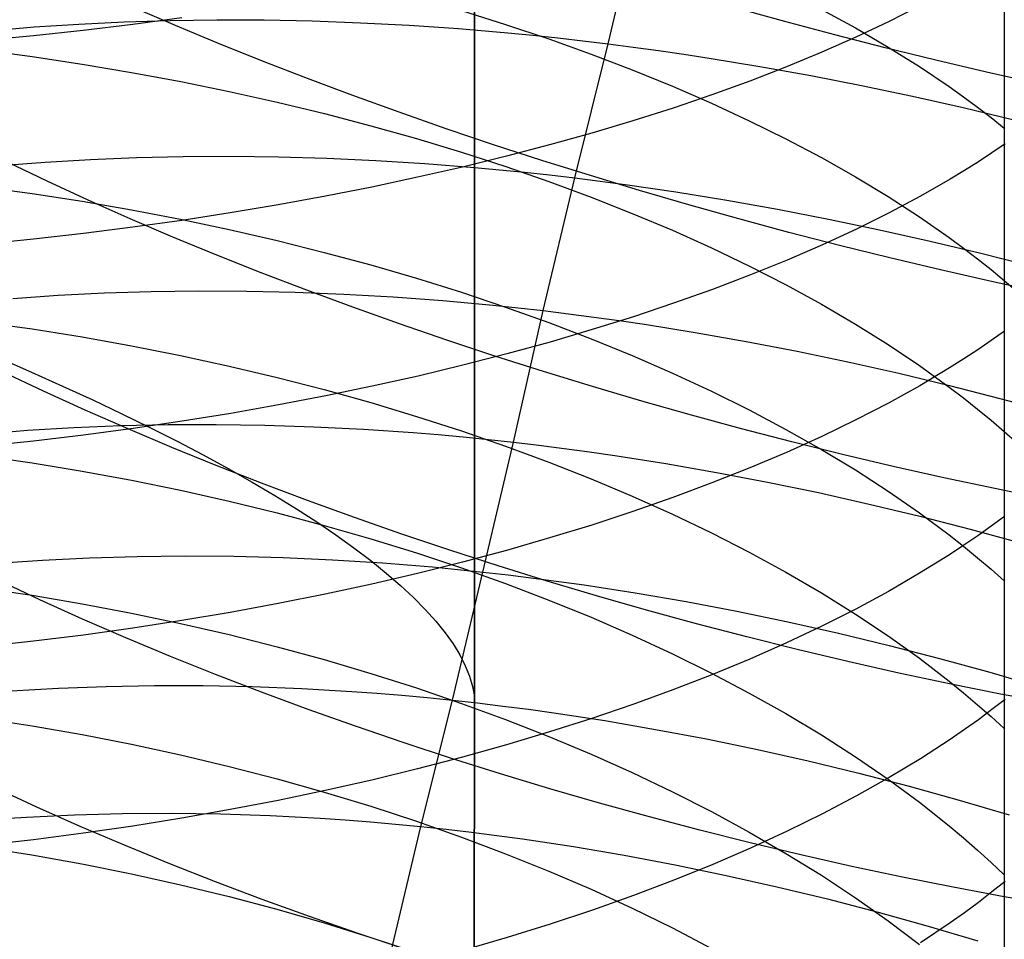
# Model space of a CAD drawing. Extents: x -383 to 1849, y -1185 to -529.
# Tile 282 of 656: x 212 to 221, y -1059 to -1050. Entities that reach past the tile are written whole.
import ezdxf

# ---------------------------------------------------------------- set-up
doc = ezdxf.new("R2010")
doc.units = 0
doc.layers.add('PREDEFINITO', color=7, linetype='CONTINUOUS')

msp = doc.modelspace()

# ---------------------------------------------------------------- linework, layer by layer
at = {"layer": 'PREDEFINITO'}
for p, q in [((216.3196, -1056.3057, 420), (216.333, -1000.1144, 420)), ((216.3196, -1056.3057, 370), (216.333, -1000.1144, 370)), ((216.333, -1000.1144, 395), (216.3196, -1056.3057, 395)), ((216.3196, -1056.3057, 420), (216.333, -1000.1144, 420)), ((217.5763, -1050.1726, 510.4585), (217.8781, -1048.8985, 509.7896)), ((221.2994, -1049.5177, 649.1431), (221.2995, -1050.9642, 648.4607)), ((213.5122, -1050.0009, 480.7036), (213.1166, -1049.8301, 480.9379)), ((219.2375, -1049.9638, 478.2317), (218.7694, -1049.8341, 478.3032)), ((220.5044, -1049.8162, 666.5834), (220.2108, -1049.9652, 666.9431)), ((213.5704, -1049.9294, 672.1478), (213.1099, -1049.991, 672.3054)), ((216.1988, -1049.8611, 643.2303), (216.6133, -1049.9909, 643.4617)), ((219.5802, -1049.8494, 646.3778), (219.9004, -1050.0236, 646.7033)), ((211.7726, -1050.0494, 507.968), (212.1842, -1050.0145, 508.2356)), ((212.1842, -1050.0145, 508.2356), (212.6032, -1049.9867, 508.4918)), ((212.6032, -1049.9867, 508.4918), (213.0291, -1049.9662, 508.7362)), ((213.1099, -1049.991, 672.3054), (212.6446, -1050.0472, 672.4491)), ((213.0291, -1049.9662, 508.7362), (213.4616, -1049.9529, 508.9685)), ((213.4616, -1049.9529, 508.9685), (213.9001, -1049.947, 509.1884)), ((213.9165, -1050.1694, 480.4819), (213.5122, -1050.0009, 480.7036)), ((213.9001, -1049.947, 509.1884), (214.3443, -1049.9485, 509.3955)), ((214.3443, -1049.9485, 509.3955), (214.7938, -1049.9575, 509.5895)), ((214.7938, -1049.9575, 509.5895), (215.248, -1049.9741, 509.77)), ((215.248, -1049.9741, 509.77), (215.7066, -1049.9983, 509.9367)), ((215.7066, -1049.9983, 509.9367), (216.1692, -1050.0301, 510.0892)), ((216.6133, -1049.9909, 643.4617), (217.0191, -1050.1269, 643.7041)), ((219.7084, -1050.0894, 478.1748), (219.2375, -1049.9638, 478.2317)), ((220.2108, -1049.9652, 666.9431), (219.9039, -1050.1104, 667.2937)), ((212.175, -1050.0979, 672.5787), (211.7016, -1050.1431, 672.6941)), ((212.6446, -1050.0472, 672.4491), (212.175, -1050.0979, 672.5787)), ((216.1692, -1050.0301, 510.0892), (216.6353, -1050.0698, 510.2273)), ((216.6353, -1050.0698, 510.2273), (216.8695, -1050.0925, 510.2907)), ((216.8695, -1050.0925, 510.2907), (217.1045, -1050.1172, 510.3505)), ((219.9039, -1050.1104, 667.2937), (219.5841, -1050.2517, 667.6349)), ((220.1815, -1050.2107, 478.1328), (219.7084, -1050.0894, 478.1748)), ((219.9004, -1050.0236, 646.7033), (220.2079, -1050.2027, 647.0378)), ((214.3293, -1050.3353, 480.2731), (213.9165, -1050.1694, 480.4819)), ((217.0191, -1050.1269, 643.7041), (217.416, -1050.2689, 643.9572)), ((217.1045, -1050.1172, 510.3505), (217.3401, -1050.1439, 510.4064)), ((217.2634, -1051.4326, 511.1487), (217.5763, -1050.1726, 510.4585)), ((217.3401, -1050.1439, 510.4064), (217.5763, -1050.1726, 510.4585)), ((217.5763, -1050.1726, 510.4585), (217.8131, -1050.2032, 510.5068)), ((217.8131, -1050.2032, 510.5068), (218.0503, -1050.2358, 510.5512)), ((220.2079, -1050.2027, 647.0378), (220.502, -1050.3864, 647.381)), ((211.6892, -1050.23, 640.9051), (212.1631, -1050.2927, 641.0118)), ((212.1631, -1050.2927, 641.0118), (212.6331, -1050.3631, 641.1318)), ((217.416, -1050.2689, 643.9572), (217.8033, -1050.4169, 644.221)), ((218.0503, -1050.2358, 510.5512), (218.2881, -1050.2704, 510.5917)), ((218.2881, -1050.2704, 510.5917), (218.5261, -1050.3069, 510.6284)), ((219.5841, -1050.2517, 667.6349), (219.252, -1050.389, 667.9665)), ((220.6565, -1050.3276, 478.1057), (220.1815, -1050.2107, 478.1328)), ((212.6331, -1050.3631, 641.1318), (213.0989, -1050.4413, 641.2648)), ((214.7498, -1050.4985, 480.0774), (214.3293, -1050.3353, 480.2731)), ((218.5261, -1050.3069, 510.6284), (219.0032, -1050.3855, 510.6905)), ((219.252, -1050.389, 667.9665), (218.908, -1050.5222, 668.2881)), ((219.0032, -1050.3855, 510.6905), (219.4809, -1050.4715, 510.7374)), ((220.502, -1050.3864, 647.381), (220.7823, -1050.5746, 647.7327)), ((221.1327, -1050.44, 478.0937), (220.6565, -1050.3276, 478.1057)), ((213.0989, -1050.4413, 641.2648), (213.5599, -1050.5269, 641.4107)), ((217.8033, -1050.4169, 644.221), (218.1806, -1050.5706, 644.495)), ((219.4809, -1050.4715, 510.7374), (219.959, -1050.5648, 510.7694)), ((221.6097, -1050.5475, 478.097), (221.1327, -1050.44, 478.0937)), ((213.5599, -1050.5269, 641.4107), (214.0157, -1050.6199, 641.569)), ((215.1777, -1050.6589, 479.8949), (214.7498, -1050.4985, 480.0774)), ((218.1806, -1050.5706, 644.495), (218.5475, -1050.73, 644.7791)), ((218.908, -1050.5222, 668.2881), (218.5526, -1050.6512, 668.5995)), ((219.959, -1050.5648, 510.7694), (220.4367, -1050.6651, 510.7867)), ((220.7823, -1050.5746, 647.7327), (220.9171, -1050.6704, 647.9116)), ((214.0157, -1050.6199, 641.569), (214.4658, -1050.7202, 641.7397)), ((215.6125, -1050.8162, 479.7257), (215.1777, -1050.6589, 479.8949)), ((218.5526, -1050.6512, 668.5995), (218.1863, -1050.7758, 668.9005)), ((220.4367, -1050.6651, 510.7867), (220.9138, -1050.7722, 510.7892)), ((214.4658, -1050.7202, 641.7397), (214.9097, -1050.8275, 641.9225)), ((218.5475, -1050.73, 644.7791), (218.9034, -1050.895, 645.0731)), ((220.9171, -1050.6704, 647.9116), (221.0484, -1050.7673, 648.0926)), ((214.9097, -1050.8275, 641.9225), (215.3469, -1050.9419, 642.1171)), ((216.0535, -1050.9702, 479.57), (215.6125, -1050.8162, 479.7257)), ((218.1863, -1050.7758, 668.9005), (217.8095, -1050.896, 669.1908)), ((220.9138, -1050.7722, 510.7892), (221.3896, -1050.8861, 510.7773)), ((221.0484, -1050.7673, 648.0926), (221.1759, -1050.8652, 648.2755)), ((215.3469, -1050.9419, 642.1171), (215.777, -1051.063, 642.3234)), ((217.8095, -1050.896, 669.1908), (217.4228, -1051.0118, 669.4703)), ((218.9034, -1050.895, 645.0731), (219.2479, -1051.0653, 645.3766)), ((221.1759, -1050.8652, 648.2755), (221.2997, -1050.9642, 648.4605)), ((216.5004, -1051.121, 479.428), (216.0535, -1050.9702, 479.57)), ((217.4228, -1051.0118, 669.4703), (217.0265, -1051.1228, 669.7385)), ((221.2995, -1050.9642, 648.4607), (221.2993, -1052.3971, 647.7508)), ((215.777, -1051.063, 642.3234), (216.1995, -1051.1908, 642.541)), ((216.9526, -1051.2681, 479.2997), (216.5004, -1051.121, 479.428)), ((217.0265, -1051.1228, 669.7385), (216.6212, -1051.2292, 669.9953)), ((219.2479, -1051.0653, 645.3766), (219.5805, -1051.2408, 645.6896)), ((221.3069, -1051.1136, 664.7594), (221.1833, -1051.1977, 664.9518)), ((216.1995, -1051.1908, 642.541), (216.6139, -1051.3252, 642.7698)), ((221.1833, -1051.1977, 664.9518), (221.056, -1051.281, 665.142)), ((211.8659, -1051.316, 508.9482), (212.2854, -1051.2834, 509.2018)), ((212.3061, -1051.4637, 481.8855), (211.9315, -1051.284, 482.1434)), ((212.2854, -1051.2834, 509.2018), (212.7119, -1051.2583, 509.4438)), ((212.7119, -1051.2583, 509.4438), (213.1449, -1051.2407, 509.6738)), ((213.1449, -1051.2407, 509.6738), (213.5839, -1051.2306, 509.8915)), ((213.5839, -1051.2306, 509.8915), (214.0286, -1051.2283, 510.0965)), ((214.0286, -1051.2283, 510.0965), (214.4785, -1051.2337, 510.2886)), ((214.4785, -1051.2337, 510.2886), (214.9332, -1051.2469, 510.4672)), ((214.9332, -1051.2469, 510.4672), (215.3922, -1051.2679, 510.6322)), ((215.3922, -1051.2679, 510.6322), (215.8552, -1051.297, 510.7832)), ((215.8552, -1051.297, 510.7832), (216.3216, -1051.3341, 510.9199)), ((216.6212, -1051.2292, 669.9953), (216.2073, -1051.3307, 670.2404)), ((217.4096, -1051.4116, 479.1854), (216.9526, -1051.2681, 479.2997)), ((219.5805, -1051.2408, 645.6896), (219.9007, -1051.4215, 646.0116)), ((221.056, -1051.281, 665.142), (220.925, -1051.3633, 665.3303)), ((216.2073, -1051.3307, 670.2404), (215.7854, -1051.4273, 670.4736)), ((216.3216, -1051.3341, 510.9199), (216.556, -1051.3556, 510.9827)), ((216.556, -1051.3556, 510.9827), (216.7912, -1051.3792, 511.0418)), ((216.6139, -1051.3252, 642.7698), (217.0198, -1051.466, 643.0095)), ((216.7912, -1051.3792, 511.0418), (217.027, -1051.4049, 511.0972)), ((217.027, -1051.4049, 511.0972), (217.2634, -1051.4326, 511.1487)), ((220.925, -1051.3633, 665.3303), (220.7904, -1051.4447, 665.5164)), ((212.6906, -1051.6411, 481.64), (212.3061, -1051.4637, 481.8855)), ((215.7854, -1051.4273, 670.4736), (215.3558, -1051.5188, 670.6946)), ((216.9672, -1052.6803, 511.8668), (217.2634, -1051.4326, 511.1487)), ((217.0198, -1051.466, 643.0095), (217.4166, -1051.613, 643.2598)), ((217.2634, -1051.4326, 511.1487), (217.5003, -1051.4624, 511.1965)), ((217.871, -1051.5512, 479.0852), (217.4096, -1051.4116, 479.1854)), ((217.5003, -1051.4624, 511.1965), (217.7378, -1051.4942, 511.2404)), ((217.7378, -1051.4942, 511.2404), (217.9756, -1051.528, 511.2805)), ((219.9007, -1051.4215, 646.0116), (220.2081, -1051.6072, 646.3426)), ((220.7904, -1051.4447, 665.5164), (220.5106, -1051.6048, 665.8821)), ((211.6888, -1051.5144, 640.2105), (212.1625, -1051.5792, 640.316)), ((212.1625, -1051.5792, 640.316), (212.6325, -1051.6521, 640.4346)), ((215.3558, -1051.5188, 670.6946), (214.9191, -1051.6052, 670.9032)), ((218.3361, -1051.6867, 478.9993), (217.871, -1051.5512, 479.0852)), ((217.9756, -1051.528, 511.2805), (218.2139, -1051.5638, 511.3168)), ((218.2139, -1051.5638, 511.3168), (218.6913, -1051.6413, 511.3781)), ((212.6325, -1051.6521, 640.4346), (213.0982, -1051.7329, 640.5661)), ((213.0844, -1051.816, 481.407), (212.6906, -1051.6411, 481.64)), ((214.4757, -1051.6863, 671.0991), (214.0261, -1051.7621, 671.282)), ((214.9191, -1051.6052, 670.9032), (214.4757, -1051.6863, 671.0991)), ((217.4166, -1051.613, 643.2598), (217.8038, -1051.7662, 643.5206)), ((218.8046, -1051.8181, 478.9277), (218.3361, -1051.6867, 478.9993)), ((218.6913, -1051.6413, 511.3781), (219.1693, -1051.7265, 511.4245)), ((220.2081, -1051.6072, 646.3426), (220.5021, -1051.7977, 646.6822)), ((220.5106, -1051.6048, 665.8821), (220.2169, -1051.7609, 666.2391)), ((213.0982, -1051.7329, 640.5661), (213.5592, -1051.8214, 640.7102)), ((214.0261, -1051.7621, 671.282), (213.5708, -1051.8324, 671.4518)), ((217.8038, -1051.7662, 643.5206), (218.1811, -1051.9254, 643.7916)), ((219.1693, -1051.7265, 511.4245), (219.6477, -1051.8192, 511.4561)), ((220.2169, -1051.7609, 666.2391), (219.9099, -1051.9132, 666.587)), ((213.4871, -1051.9883, 481.1867), (213.0844, -1051.816, 481.407)), ((213.5708, -1051.8324, 671.4518), (213.1103, -1051.8971, 671.6081)), ((213.5592, -1051.8214, 640.7102), (214.0149, -1051.9175, 640.8668)), ((219.2758, -1051.945, 478.8707), (218.8046, -1051.8181, 478.9277)), ((219.6477, -1051.8192, 511.4561), (220.1257, -1051.9193, 511.4731)), ((220.5021, -1051.7977, 646.6822), (220.7823, -1051.993, 647.0302)), ((212.645, -1051.9562, 671.7507), (212.1754, -1052.0095, 671.8794)), ((213.1103, -1051.8971, 671.6081), (212.645, -1051.9562, 671.7507)), ((214.0149, -1051.9175, 640.8668), (214.465, -1052.0212, 641.0355)), ((218.1811, -1051.9254, 643.7916), (218.548, -1052.0904, 644.0726)), ((219.7494, -1052.0674, 478.8285), (219.2758, -1051.945, 478.8707)), ((219.9099, -1051.9132, 666.587), (219.5901, -1052.0613, 666.9256)), ((220.1257, -1051.9193, 511.4731), (220.603, -1052.0265, 511.4756)), ((212.1754, -1052.0095, 671.8794), (211.7019, -1052.0569, 671.9938)), ((213.8982, -1052.1579, 480.9793), (213.4871, -1051.9883, 481.1867)), ((214.465, -1052.0212, 641.0355), (214.9088, -1052.1322, 641.2162)), ((220.603, -1052.0265, 511.4756), (221.0791, -1052.1406, 511.4637)), ((220.7823, -1051.993, 647.0302), (220.9171, -1052.0923, 647.2073)), ((214.9088, -1052.1322, 641.2162), (215.3461, -1052.2503, 641.4086)), ((218.548, -1052.0904, 644.0726), (218.9038, -1052.2611, 644.3633)), ((219.5901, -1052.0613, 666.9256), (219.2579, -1052.2052, 667.2546)), ((220.2248, -1052.1852, 478.801), (219.7494, -1052.0674, 478.8285)), ((220.9171, -1052.0923, 647.2073), (221.0483, -1052.1928, 647.3864)), ((221.0791, -1052.1406, 511.4637), (221.5534, -1052.2615, 511.4375)), ((214.3172, -1052.3244, 480.7849), (213.8982, -1052.1579, 480.9793)), ((219.2579, -1052.2052, 667.2546), (218.9138, -1052.3449, 667.5738)), ((220.7014, -1052.298, 478.7886), (220.2248, -1052.1852, 478.801)), ((221.0483, -1052.1928, 647.3864), (221.1757, -1052.2944, 647.5675)), ((214.7436, -1052.4878, 480.6036), (214.3172, -1052.3244, 480.7849)), ((215.3461, -1052.2503, 641.4086), (215.7761, -1052.3755, 641.6124)), ((218.9038, -1052.2611, 644.3633), (219.2483, -1052.4374, 644.6635)), ((221.1789, -1052.4058, 478.7913), (220.7014, -1052.298, 478.7886)), ((221.1757, -1052.2944, 647.5675), (221.2994, -1052.3971, 647.7505)), ((215.7761, -1052.3755, 641.6124), (216.1986, -1052.5076, 641.8275)), ((218.9138, -1052.3449, 667.5738), (218.5583, -1052.4802, 667.883)), ((221.6566, -1052.5084, 478.8094), (221.1789, -1052.4058, 478.7913)), ((221.2993, -1052.3971, 647.7508), (221.2994, -1053.8161, 647.0113)), ((221.2994, -1052.3971, 647.7505), (221.4193, -1052.5009, 647.9355)), ((212.4094, -1052.5355, 510.1831), (212.8432, -1052.5138, 510.4103)), ((212.8432, -1052.5138, 510.4103), (213.2831, -1052.5, 510.6254)), ((213.2831, -1052.5, 510.6254), (213.7285, -1052.4941, 510.828)), ((213.7285, -1052.4941, 510.828), (214.1792, -1052.4962, 511.0176)), ((214.1792, -1052.4962, 511.0176), (214.6345, -1052.5063, 511.1941)), ((214.6345, -1052.5063, 511.1941), (215.0941, -1052.5245, 511.357)), ((215.1769, -1052.648, 480.4355), (214.7436, -1052.4878, 480.6036)), ((216.1986, -1052.5076, 641.8275), (216.613, -1052.6465, 642.0536)), ((218.5583, -1052.4802, 667.883), (218.1919, -1052.6109, 668.1819)), ((219.2483, -1052.4374, 644.6635), (219.5808, -1052.6192, 644.973)), ((211.982, -1052.5648, 509.9439), (212.4094, -1052.5355, 510.1831)), ((215.0941, -1052.5245, 511.357), (215.5577, -1052.5509, 511.5061)), ((215.5577, -1052.5509, 511.5061), (216.0246, -1052.5857, 511.641)), ((216.0246, -1052.5857, 511.641), (216.2593, -1052.6062, 511.703)), ((216.2593, -1052.6062, 511.703), (216.4946, -1052.6288, 511.7613)), ((218.1919, -1052.6109, 668.1819), (217.8149, -1052.737, 668.4701)), ((215.6165, -1052.8046, 480.281), (215.1769, -1052.648, 480.4355)), ((216.4946, -1052.6288, 511.7613), (216.7306, -1052.6535, 511.8159)), ((216.613, -1052.6465, 642.0536), (217.0189, -1052.792, 642.2905)), ((216.6878, -1053.9163, 512.6112), (216.9672, -1052.6803, 511.8668)), ((216.7306, -1052.6535, 511.8159), (216.9672, -1052.6803, 511.8668)), ((216.9672, -1052.6803, 511.8668), (217.2043, -1052.7093, 511.9139)), ((219.5808, -1052.6192, 644.973), (219.901, -1052.8062, 645.2915)), ((211.6887, -1052.7852, 639.4899), (212.1625, -1052.852, 639.5941)), ((217.0189, -1052.792, 642.2905), (217.4157, -1052.944, 642.5379)), ((217.2043, -1052.7093, 511.9139), (217.4419, -1052.7403, 511.9572)), ((217.8149, -1052.737, 668.4701), (217.428, -1052.8584, 668.7476)), ((217.4419, -1052.7403, 511.9572), (217.6799, -1052.7735, 511.9967)), ((217.6799, -1052.7735, 511.9967), (217.9183, -1052.8087, 512.0325)), ((212.1625, -1052.852, 639.5941), (212.6324, -1052.9272, 639.7113)), ((216.0621, -1052.9577, 480.14), (215.6165, -1052.8046, 480.281)), ((217.428, -1052.8584, 668.7476), (217.0315, -1052.9749, 669.014)), ((217.9183, -1052.8087, 512.0325), (218.3959, -1052.8851, 512.0929)), ((218.3959, -1052.8851, 512.0929), (218.8741, -1052.9696, 512.1386)), ((219.901, -1052.8062, 645.2915), (220.2083, -1052.9984, 645.6187)), ((221.3005, -1052.8726, 664.0524), (221.1769, -1052.9605, 664.243)), ((212.6324, -1052.9272, 639.7113), (213.0982, -1053.0105, 639.8412)), ((216.5131, -1053.1069, 480.0127), (216.0621, -1052.9577, 480.14)), ((217.0315, -1052.9749, 669.014), (216.626, -1053.0865, 669.269)), ((217.4157, -1052.944, 642.5379), (217.803, -1053.1023, 642.7956)), ((218.8741, -1052.9696, 512.1386), (219.3525, -1053.0618, 512.1696)), ((221.1769, -1052.9605, 664.243), (221.0496, -1053.0475, 664.4315)), ((213.0982, -1053.0105, 639.8412), (213.5591, -1053.1019, 639.9836)), ((219.3525, -1053.0618, 512.1696), (219.8306, -1053.1616, 512.1862)), ((220.2083, -1052.9984, 645.6187), (220.5023, -1053.1957, 645.9546)), ((221.0496, -1053.0475, 664.4315), (220.9186, -1053.1335, 664.618)), ((211.8581, -1053.1273, 431.8578), (212.1581, -1053.2578, 431.4938)), ((213.5591, -1053.1019, 639.9836), (214.0149, -1053.2011, 640.1382)), ((216.626, -1053.0865, 669.269), (216.2119, -1053.193, 669.5125)), ((216.9689, -1053.2521, 479.8994), (216.5131, -1053.1069, 480.0127)), ((217.803, -1053.1023, 642.7956), (218.1803, -1053.2667, 643.0633)), ((219.8306, -1053.1616, 512.1862), (220.3079, -1053.2688, 512.1884)), ((220.9186, -1053.1335, 664.618), (220.784, -1053.2186, 664.8024)), ((212.2693, -1053.4357, 482.3876), (211.8855, -1053.2538, 482.6313)), ((212.1581, -1053.2578, 431.4938), (212.4497, -1053.3883, 431.121)), ((214.0149, -1053.2011, 640.1382), (214.4649, -1053.308, 640.3049)), ((216.2119, -1053.193, 669.5125), (215.7898, -1053.2944, 669.7442)), ((217.4292, -1053.3932, 479.8), (216.9689, -1053.2521, 479.8994)), ((220.5023, -1053.1957, 645.9546), (220.7825, -1053.3978, 646.2987)), ((220.784, -1053.2186, 664.8024), (220.5042, -1053.3857, 665.1647)), ((214.4649, -1053.308, 640.3049), (214.9088, -1053.4225, 640.4834)), ((215.7898, -1053.2944, 669.7442), (215.3599, -1053.3904, 669.9637)), ((218.1803, -1053.2667, 643.0633), (218.5472, -1053.4372, 643.3409)), ((220.3079, -1053.2688, 512.1884), (220.7838, -1053.3832, 512.1764)), ((212.6625, -1053.615, 482.1564), (212.2693, -1053.4357, 482.3876)), ((212.4497, -1053.3883, 431.121), (212.7326, -1053.5187, 430.7398)), ((214.9088, -1053.4225, 640.4834), (215.346, -1053.5444, 640.6734)), ((215.3599, -1053.3904, 669.9637), (214.923, -1053.4811, 670.1709)), ((217.8933, -1053.53, 479.7149), (217.4292, -1053.3932, 479.8)), ((218.5472, -1053.4372, 643.3409), (218.9031, -1053.6137, 643.6281)), ((220.5042, -1053.3857, 665.1647), (220.2106, -1053.5488, 665.5183)), ((220.7825, -1053.3978, 646.2987), (220.9173, -1053.5007, 646.4738)), ((220.7838, -1053.3832, 512.1764), (221.258, -1053.5047, 512.1503)), ((212.7326, -1053.5187, 430.7398), (213.0065, -1053.6488, 430.3504)), ((214.923, -1053.4811, 670.1709), (214.4794, -1053.5662, 670.3656)), ((218.3609, -1053.6624, 479.644), (217.8933, -1053.53, 479.7149)), ((220.9173, -1053.5007, 646.4738), (221.0484, -1053.6047, 646.6509)), ((221.258, -1053.5047, 512.1503), (221.7298, -1053.6329, 512.1103)), ((213.0647, -1053.7914, 481.9378), (212.6625, -1053.615, 482.1564)), ((214.4794, -1053.5662, 670.3656), (214.0295, -1053.6457, 670.5474)), ((215.346, -1053.5444, 640.6734), (215.776, -1053.6736, 640.8747)), ((218.9031, -1053.6137, 643.6281), (219.2476, -1053.7958, 643.9247)), ((220.2106, -1053.5488, 665.5183), (219.9037, -1053.7078, 665.8629)), ((221.0484, -1053.6047, 646.6509), (221.1758, -1053.7098, 646.83)), ((213.0065, -1053.6488, 430.3504), (213.271, -1053.7785, 429.9532)), ((213.574, -1053.7195, 670.7161), (213.1132, -1053.7874, 670.8714)), ((214.0295, -1053.6457, 670.5474), (213.574, -1053.7195, 670.7161)), ((215.776, -1053.6736, 640.8747), (216.1985, -1053.8099, 641.0872)), ((218.8313, -1053.79, 479.5877), (218.3609, -1053.6624, 479.644)), ((219.9037, -1053.7078, 665.8629), (219.5839, -1053.8625, 666.1982)), ((221.1758, -1053.7098, 646.83), (221.2995, -1053.8161, 647.011)), ((211.69, -1053.8388, 510.703), (212.119, -1053.8048, 510.9402)), ((212.119, -1053.8048, 510.9402), (212.5544, -1053.7788, 511.1657)), ((212.5544, -1053.7788, 511.1657), (212.9957, -1053.7607, 511.3791)), ((213.1132, -1053.7874, 670.8714), (212.6476, -1053.8494, 671.0131)), ((212.9957, -1053.7607, 511.3791), (213.4425, -1053.7509, 511.5801)), ((213.4753, -1053.9648, 481.7319), (213.0647, -1053.7914, 481.9378)), ((213.271, -1053.7785, 429.9532), (213.5259, -1053.9077, 429.5485)), ((213.4425, -1053.7509, 511.5801), (213.8944, -1053.7492, 511.7683)), ((213.8944, -1053.7492, 511.7683), (214.3509, -1053.7558, 511.9434)), ((214.3509, -1053.7558, 511.9434), (214.8116, -1053.7708, 512.1051)), ((214.8116, -1053.7708, 512.1051), (215.2761, -1053.7943, 512.2531)), ((215.2761, -1053.7943, 512.2531), (215.7439, -1053.8263, 512.387)), ((216.1985, -1053.8099, 641.0872), (216.6129, -1053.9532, 641.3105)), ((219.3042, -1053.9129, 479.546), (218.8313, -1053.79, 479.5877)), ((219.2476, -1053.7958, 643.9247), (219.5802, -1053.9836, 644.2304)), ((212.1777, -1053.9054, 671.141), (211.704, -1053.9552, 671.2548)), ((212.6476, -1053.8494, 671.0131), (212.1777, -1053.9054, 671.141)), ((213.5259, -1053.9077, 429.5485), (213.7709, -1054.0363, 429.1366)), ((215.7439, -1053.8263, 512.387), (215.9789, -1053.8455, 512.4485)), ((215.9789, -1053.8455, 512.4485), (216.2146, -1053.8669, 512.5065)), ((216.2146, -1053.8669, 512.5065), (216.4509, -1053.8905, 512.5607)), ((216.4509, -1053.8905, 512.5607), (216.6878, -1053.9163, 512.6112)), ((219.5839, -1053.8625, 666.1982), (219.2518, -1054.0128, 666.5241)), ((221.2994, -1053.8161, 647.0113), (221.2995, -1055.22, 646.2437)), ((221.2995, -1053.8161, 647.011), (221.4194, -1053.9236, 647.1939)), ((213.8939, -1054.1349, 481.539), (213.4753, -1053.9648, 481.7319)), ((216.3997, -1055.1363, 513.3772), (216.6878, -1053.9163, 512.6112)), ((216.6129, -1053.9532, 641.3105), (217.0188, -1054.1033, 641.5445)), ((216.6878, -1053.9163, 512.6112), (216.9252, -1053.9443, 512.6579)), ((216.9252, -1053.9443, 512.6579), (217.163, -1053.9744, 512.7009)), ((217.163, -1053.9744, 512.7009), (217.4012, -1054.0068, 512.7402)), ((219.7789, -1054.0308, 479.519), (219.3042, -1053.9129, 479.546)), ((219.5802, -1053.9836, 644.2304), (219.9005, -1054.1768, 644.545)), ((211.6887, -1054.0414, 638.7444), (212.1625, -1054.1103, 638.8473)), ((213.7709, -1054.0363, 429.1366), (214.0057, -1054.1642, 428.7178)), ((217.4012, -1054.0068, 512.7402), (217.6398, -1054.0412, 512.7758)), ((217.6398, -1054.0412, 512.7758), (218.1176, -1054.1164, 512.8358)), ((219.2518, -1054.0128, 666.5241), (218.9078, -1054.1586, 666.8401)), ((220.2551, -1054.1436, 479.507), (219.7789, -1054.0308, 479.519)), ((212.1625, -1054.1103, 638.8473), (212.6325, -1054.1878, 638.963)), ((214.3199, -1054.3017, 481.359), (213.8939, -1054.1349, 481.539)), ((214.0057, -1054.1642, 428.7178), (214.23, -1054.2912, 428.2926)), ((217.0188, -1054.1033, 641.5445), (217.4156, -1054.2601, 641.7888)), ((218.1176, -1054.1164, 512.8358), (218.5959, -1054.1998, 512.8811)), ((218.9078, -1054.1586, 666.8401), (218.5525, -1054.2998, 667.1462)), ((219.9005, -1054.1768, 644.545), (220.2079, -1054.3754, 644.8683)), ((220.7321, -1054.251, 479.5101), (220.2551, -1054.1436, 479.507)), ((212.6325, -1054.1878, 638.963), (213.0982, -1054.2737, 639.0912)), ((213.0982, -1054.2737, 639.0912), (213.5591, -1054.3678, 639.2317)), ((217.4156, -1054.2601, 641.7888), (217.8029, -1054.4234, 642.0434)), ((218.5959, -1054.1998, 512.8811), (219.0744, -1054.2913, 512.912)), ((221.2096, -1054.3529, 479.5284), (220.7321, -1054.251, 479.5101)), ((213.5591, -1054.3678, 639.2317), (214.0149, -1054.4701, 639.3844)), ((214.23, -1054.2912, 428.2926), (214.4437, -1054.4172, 427.8613)), ((214.7528, -1054.465, 481.1923), (214.3199, -1054.3017, 481.359)), ((218.5525, -1054.2998, 667.1462), (218.1861, -1054.4363, 667.442)), ((219.0744, -1054.2913, 512.912), (219.5523, -1054.3906, 512.9285)), ((221.6869, -1054.4492, 479.5621), (221.2096, -1054.3529, 479.5284)), ((214.4437, -1054.4172, 427.8613), (214.6465, -1054.5421, 427.4242)), ((217.8029, -1054.4234, 642.0434), (218.1802, -1054.5931, 642.3079)), ((218.1861, -1054.4363, 667.442), (217.8094, -1054.5679, 667.7274)), ((219.5523, -1054.3906, 512.9285), (220.0294, -1054.4976, 512.9307)), ((220.2079, -1054.3754, 644.8683), (220.502, -1054.5792, 645.2)), ((214.0149, -1054.4701, 639.3844), (214.4649, -1054.5803, 639.5489)), ((214.6465, -1054.5421, 427.4242), (214.8382, -1054.6658, 426.9819)), ((215.1922, -1054.6245, 481.0389), (214.7528, -1054.465, 481.1923)), ((220.0294, -1054.4976, 512.9307), (220.5051, -1054.6121, 512.9189)), ((214.4649, -1054.5803, 639.5489), (214.9088, -1054.6983, 639.7251)), ((215.6375, -1054.7802, 480.899), (215.1922, -1054.6245, 481.0389)), ((217.8094, -1054.5679, 667.7274), (217.4226, -1054.6946, 668.002)), ((218.1802, -1054.5931, 642.3079), (218.5471, -1054.769, 642.5821)), ((220.502, -1054.5792, 645.2), (220.7823, -1054.7879, 645.5399)), ((220.5051, -1054.6121, 512.9189), (220.9788, -1054.7339, 512.8931)), ((221.3003, -1054.6136, 663.3012), (221.1767, -1054.7053, 663.49)), ((214.8382, -1054.6658, 426.9819), (215.0187, -1054.7881, 426.5346)), ((214.9088, -1054.6983, 639.7251), (215.346, -1054.8239, 639.9126)), ((217.4226, -1054.6946, 668.002), (217.0263, -1054.8163, 668.2656)), ((220.9788, -1054.7339, 512.8931), (221.4502, -1054.8628, 512.8535)), ((221.1767, -1054.7053, 663.49), (221.0494, -1054.7959, 663.6768)), ((215.0187, -1054.7881, 426.5346), (215.1878, -1054.909, 426.0828)), ((215.346, -1054.8239, 639.9126), (215.7761, -1054.9571, 640.1114)), ((216.0883, -1054.9318, 480.7727), (215.6375, -1054.7802, 480.899)), ((217.0263, -1054.8163, 668.2656), (216.621, -1054.9327, 668.5179)), ((218.5471, -1054.769, 642.5821), (218.903, -1054.951, 642.8658)), ((220.7823, -1054.7879, 645.5399), (220.9172, -1054.8942, 645.7129)), ((221.0494, -1054.7959, 663.6768), (220.9184, -1054.8856, 663.8616)), ((215.1878, -1054.909, 426.0828), (215.3453, -1055.0284, 425.627)), ((220.9184, -1054.8856, 663.8616), (220.7838, -1054.9743, 664.0442)), ((220.9172, -1054.8942, 645.7129), (221.0484, -1055.0016, 645.8878)), ((212.2597, -1055.0255, 511.9475), (212.702, -1055.0036, 512.1586)), ((212.702, -1055.0036, 512.1586), (213.1497, -1054.9899, 512.3574)), ((213.1497, -1054.9899, 512.3574), (213.6025, -1054.9848, 512.5436)), ((213.6025, -1054.9848, 512.5436), (214.0598, -1054.9882, 512.7168)), ((214.0598, -1054.9882, 512.7168), (214.5212, -1055.0002, 512.8768)), ((214.5212, -1055.0002, 512.8768), (214.9864, -1055.0209, 513.0231)), ((215.7761, -1054.9571, 640.1114), (216.1986, -1055.0975, 640.3211)), ((216.544, -1055.0792, 480.6602), (216.0883, -1054.9318, 480.7727)), ((216.621, -1054.9327, 668.5179), (216.2072, -1055.0438, 668.7588)), ((218.903, -1054.951, 642.8658), (219.2475, -1055.139, 643.1587)), ((220.7838, -1054.9743, 664.0442), (220.504, -1055.1486, 664.4032)), ((221.0484, -1055.0016, 645.8878), (221.1759, -1055.1102, 646.0646)), ((211.8233, -1055.0557, 511.7244), (212.2597, -1055.0255, 511.9475)), ((214.9864, -1055.0209, 513.0231), (215.4548, -1055.0504, 513.1555)), ((215.3453, -1055.0284, 425.627), (215.4913, -1055.1461, 425.1676)), ((215.4548, -1055.0504, 513.1555), (215.6901, -1055.0685, 513.2164)), ((215.6901, -1055.0685, 513.2164), (215.926, -1055.0889, 513.2737)), ((216.2072, -1055.0438, 668.7588), (215.7852, -1055.1496, 668.988)), ((215.926, -1055.0889, 513.2737), (216.1626, -1055.1114, 513.3273)), ((216.1986, -1055.0975, 640.3211), (216.613, -1055.2452, 640.5416)), ((217.0041, -1055.2221, 480.5616), (216.544, -1055.0792, 480.6602)), ((221.1759, -1055.1102, 646.0646), (221.2997, -1055.22, 646.2434)), ((215.7852, -1055.1496, 668.988), (215.3556, -1055.2498, 669.2052)), ((215.4913, -1055.1461, 425.1676), (215.6255, -1055.262, 424.705)), ((216.1125, -1056.3407, 514.1667), (216.3997, -1055.1363, 513.3772)), ((216.1626, -1055.1114, 513.3273), (216.3997, -1055.1363, 513.3772)), ((216.3997, -1055.1363, 513.3772), (216.6373, -1055.1634, 513.4235)), ((216.6373, -1055.1634, 513.4235), (216.8753, -1055.1928, 513.466)), ((216.8753, -1055.1928, 513.466), (217.1137, -1055.2243, 513.5048)), ((219.2475, -1055.139, 643.1587), (219.5802, -1055.3327, 643.4607)), ((220.504, -1055.1486, 664.4032), (220.2103, -1055.3186, 664.7535)), ((211.6887, -1055.2835, 637.9739), (212.1625, -1055.3545, 638.0754)), ((212.235, -1055.3976, 482.9404), (211.8432, -1055.2141, 483.1701)), ((215.3556, -1055.2498, 669.2052), (214.9189, -1055.3444, 669.4102)), ((215.6255, -1055.262, 424.705), (215.7479, -1055.3761, 424.2396)), ((216.613, -1055.2452, 640.5416), (217.0188, -1055.3999, 640.7725)), ((217.4682, -1055.3605, 480.4771), (217.0041, -1055.2221, 480.5616)), ((217.1137, -1055.2243, 513.5048), (217.3524, -1055.2581, 513.5399)), ((217.3524, -1055.2581, 513.5399), (217.8304, -1055.3322, 513.5992)), ((221.2995, -1055.22, 646.2437), (221.2995, -1056.6084, 645.4491)), ((212.1625, -1055.3545, 638.0754), (212.6325, -1055.4342, 638.1895)), ((214.9189, -1055.3444, 669.4102), (214.4756, -1055.4332, 669.6027)), ((215.7479, -1055.3761, 424.2396), (215.8585, -1055.4883, 423.7719)), ((217.9358, -1055.4942, 480.4068), (217.4682, -1055.3605, 480.4771)), ((217.8304, -1055.3322, 513.5992), (218.309, -1055.4148, 513.644)), ((219.5802, -1055.3327, 643.4607), (219.9005, -1055.5321, 643.7714)), ((220.2103, -1055.3186, 664.7535), (219.9034, -1055.4843, 665.0949)), ((212.6358, -1055.578, 482.7231), (212.235, -1055.3976, 482.9404)), ((212.6325, -1055.4342, 638.1895), (213.0982, -1055.5226, 638.316)), ((214.4756, -1055.4332, 669.6027), (214.026, -1055.5161, 669.7824)), ((217.0188, -1055.3999, 640.7725), (217.4156, -1055.5615, 641.0137)), ((218.309, -1055.4148, 513.644), (218.7875, -1055.5057, 513.6745)), ((213.0982, -1055.5226, 638.316), (213.5592, -1055.6195, 638.4546)), ((214.026, -1055.5161, 669.7824), (213.5707, -1055.5931, 669.9493)), ((215.8585, -1055.4883, 423.7719), (215.9572, -1055.5984, 423.3024)), ((217.4156, -1055.5615, 641.0137), (217.8029, -1055.7298, 641.265)), ((218.4062, -1055.623, 480.3508), (217.9358, -1055.4942, 480.4068)), ((218.7875, -1055.5057, 513.6745), (219.2656, -1055.6047, 513.6907)), ((219.9034, -1055.4843, 665.0949), (219.5837, -1055.6456, 665.4271)), ((219.9005, -1055.5321, 643.7714), (220.2079, -1055.737, 644.0907)), ((213.0451, -1055.7551, 482.5186), (212.6358, -1055.578, 482.7231)), ((213.1102, -1055.664, 670.1029), (212.6449, -1055.7286, 670.243)), ((213.5707, -1055.5931, 669.9493), (213.1102, -1055.664, 670.1029)), ((213.5592, -1055.6195, 638.4546), (214.0149, -1055.7248, 638.6052)), ((215.9572, -1055.5984, 423.3024), (216.0441, -1055.7064, 422.8314)), ((218.8791, -1055.7467, 480.3094), (218.4062, -1055.623, 480.3508)), ((219.5837, -1055.6456, 665.4271), (219.2516, -1055.8023, 665.7498)), ((219.2656, -1055.6047, 513.6907), (219.7426, -1055.7117, 513.6928)), ((212.6449, -1055.7286, 670.243), (212.1753, -1055.787, 670.3695)), ((213.4624, -1055.9288, 482.3268), (213.0451, -1055.7551, 482.5186)), ((214.0149, -1055.7248, 638.6052), (214.4649, -1055.8382, 638.7675)), ((216.0441, -1055.7064, 422.8314), (216.1192, -1055.8122, 422.3595)), ((217.8029, -1055.7298, 641.265), (218.1803, -1055.9047, 641.5261)), ((219.354, -1055.8651, 480.2826), (218.8791, -1055.7467, 480.3094)), ((219.7426, -1055.7117, 513.6928), (220.2182, -1055.8264, 513.681)), ((220.2079, -1055.737, 644.0907), (220.502, -1055.9472, 644.4183)), ((212.1753, -1055.787, 670.3695), (211.7019, -1055.8389, 670.482)), ((214.4649, -1055.8382, 638.7675), (214.9088, -1055.9597, 638.9413)), ((216.1192, -1055.8122, 422.3595), (216.1825, -1055.9157, 421.887)), ((219.2516, -1055.8023, 665.7498), (218.9076, -1055.9543, 666.063)), ((220.2182, -1055.8264, 513.681), (220.6918, -1055.9486, 513.6554)), ((213.8871, -1056.0988, 482.1479), (213.4624, -1055.9288, 482.3268)), ((216.1825, -1055.9157, 421.887), (216.2341, -1056.0169, 421.4144)), ((218.1803, -1055.9047, 641.5261), (218.5471, -1056.086, 641.7968)), ((219.8302, -1055.9781, 480.2706), (219.354, -1055.8651, 480.2826)), ((214.9088, -1055.9597, 638.9413), (215.346, -1056.089, 639.1264)), ((216.2341, -1056.0169, 421.4144), (216.2741, -1056.1156, 420.942)), ((218.9076, -1055.9543, 666.063), (218.5522, -1056.1015, 666.3662)), ((220.3074, -1056.0856, 480.2736), (219.8302, -1055.9781, 480.2706)), ((220.502, -1055.9472, 644.4183), (220.7823, -1056.1626, 644.754)), ((220.6918, -1055.9486, 513.6554), (221.1629, -1056.0782, 513.6161)), ((214.3189, -1056.2651, 481.9822), (213.8871, -1056.0988, 482.1479)), ((215.346, -1056.089, 639.1264), (215.7761, -1056.226, 639.3225)), ((216.2741, -1056.1156, 420.942), (216.3026, -1056.2119, 420.4704)), ((218.5522, -1056.1015, 666.3662), (218.1859, -1056.2438, 666.6593)), ((218.5471, -1056.086, 641.7968), (218.9031, -1056.2736, 642.0768)), ((220.7851, -1056.1872, 480.2916), (220.3074, -1056.0856, 480.2736)), ((221.1629, -1056.0782, 513.6161), (221.6311, -1056.215, 513.5633)), ((212.4106, -1056.2284, 512.9656), (212.859, -1056.2114, 513.1617)), ((212.859, -1056.2114, 513.1617), (213.3124, -1056.2031, 513.3452)), ((213.3124, -1056.2031, 513.3452), (213.7703, -1056.2036, 513.516)), ((213.7703, -1056.2036, 513.516), (214.2323, -1056.2129, 513.6737)), ((214.2323, -1056.2129, 513.6737), (214.698, -1056.2311, 513.8179)), ((216.3026, -1056.2119, 420.4704), (216.3196, -1056.3057, 420)), ((220.7823, -1056.1626, 644.754), (220.9172, -1056.2722, 644.9248)), ((221.2627, -1056.283, 480.3249), (220.7851, -1056.1872, 480.2916)), ((211.9676, -1056.254, 512.7574), (212.4106, -1056.2284, 512.9656)), ((214.7572, -1056.4275, 481.8296), (214.3189, -1056.2651, 481.9822)), ((214.698, -1056.2311, 513.8179), (215.1668, -1056.2585, 513.9484)), ((215.1668, -1056.2585, 513.9484), (215.4023, -1056.2755, 514.0083)), ((215.4023, -1056.2755, 514.0083), (215.6385, -1056.2949, 514.0647)), ((215.6385, -1056.2949, 514.0647), (215.8752, -1056.3166, 514.1176)), ((215.7761, -1056.226, 639.3225), (216.1986, -1056.3706, 639.5294)), ((216.3162, -1070.356, 420), (216.3196, -1056.3057, 420)), ((216.3162, -1070.356, 370), (216.3196, -1056.3057, 370)), ((216.3196, -1056.3057, 395), (216.3162, -1070.356, 395)), ((216.3162, -1070.356, 420), (216.3196, -1056.3057, 420)), ((216.3196, -1056.3057, 420), (216.3196, -1056.3057, 370)), ((218.1859, -1056.2438, 666.6593), (217.8092, -1056.381, 666.9419)), ((218.9031, -1056.2736, 642.0768), (219.2476, -1056.4673, 642.3659)), ((220.9172, -1056.2722, 644.9248), (221.0484, -1056.383, 645.0976)), ((221.7397, -1056.3726, 480.3736), (221.2627, -1056.283, 480.3249)), ((215.8169, -1057.529, 514.9769), (216.1125, -1056.3407, 514.1667)), ((215.8752, -1056.3166, 514.1176), (216.1125, -1056.3407, 514.1667)), ((216.1125, -1056.3407, 514.1667), (216.3502, -1056.367, 514.2122)), ((216.1986, -1056.3706, 639.5294), (216.613, -1056.5226, 639.7469)), ((216.3502, -1056.367, 514.2122), (216.5884, -1056.3957, 514.2541)), ((216.5884, -1056.3957, 514.2541), (216.8269, -1056.4266, 514.2923)), ((217.8092, -1056.381, 666.9419), (217.4224, -1056.5131, 667.214)), ((221.0484, -1056.383, 645.0976), (221.1759, -1056.4951, 645.2723)), ((221.3075, -1056.3345, 662.5043), (221.1839, -1056.4299, 662.6913)), ((215.2015, -1056.5857, 481.6905), (214.7572, -1056.4275, 481.8296)), ((216.8269, -1056.4266, 514.2923), (217.0657, -1056.4599, 514.3268)), ((217.0657, -1056.4599, 514.3268), (217.544, -1056.533, 514.3852)), ((219.2476, -1056.4673, 642.3659), (219.5802, -1056.667, 642.664)), ((221.1839, -1056.4299, 662.6913), (221.0566, -1056.5243, 662.8764)), ((221.1759, -1056.4951, 645.2723), (221.2997, -1056.6084, 645.4488)), ((211.6887, -1056.5097, 637.1796), (212.1624, -1056.5826, 637.2797)), ((212.1624, -1056.5826, 637.2797), (212.6324, -1056.6646, 637.3922)), ((215.6512, -1056.7396, 481.5648), (215.2015, -1056.5857, 481.6905)), ((216.613, -1056.5226, 639.7469), (217.0188, -1056.6819, 639.9747)), ((217.4224, -1056.5131, 667.214), (217.0262, -1056.6398, 667.4751)), ((217.544, -1056.533, 514.3852), (218.0227, -1056.6149, 514.4292)), ((221.0566, -1056.5243, 662.8764), (220.9256, -1056.6177, 663.0593)), ((212.6324, -1056.6646, 637.3922), (213.0981, -1056.7554, 637.517)), ((217.0262, -1056.6398, 667.4751), (216.6209, -1056.7612, 667.7251)), ((217.0188, -1056.6819, 639.9747), (217.4156, -1056.8482, 640.2127)), ((218.0227, -1056.6149, 514.4292), (218.5013, -1056.7053, 514.459)), ((219.5802, -1056.667, 642.664), (219.9005, -1056.8725, 642.9708)), ((220.9256, -1056.6177, 663.0593), (220.791, -1056.71, 663.2403)), ((221.2995, -1056.6084, 645.4491), (221.2995, -1057.9817, 644.6269)), ((213.0981, -1056.7554, 637.517), (213.5591, -1056.855, 637.6537)), ((216.106, -1056.889, 481.4529), (215.6512, -1056.7396, 481.5648)), ((216.6209, -1056.7612, 667.7251), (216.207, -1056.8771, 667.9638)), ((218.5013, -1056.7053, 514.459), (218.9794, -1056.8042, 514.4748)), ((220.791, -1056.71, 663.2403), (220.5112, -1056.8914, 663.5959)), ((213.5591, -1056.855, 637.6537), (214.0148, -1056.9632, 637.8022)), ((217.4156, -1056.8482, 640.2127), (217.803, -1057.0214, 640.4606)), ((218.9794, -1056.8042, 514.4748), (219.4565, -1056.9112, 514.4766)), ((216.207, -1056.8771, 667.9638), (215.7851, -1056.9873, 668.1908)), ((216.5654, -1057.0338, 481.3547), (216.106, -1056.889, 481.4529)), ((219.4565, -1056.9112, 514.4766), (219.932, -1057.0262, 514.4648)), ((219.9005, -1056.8725, 642.9708), (220.2079, -1057.0836, 643.286)), ((220.5112, -1056.8914, 663.5959), (220.2175, -1057.0685, 663.943)), ((214.0148, -1056.9632, 637.8022), (214.4649, -1057.0798, 637.9622)), ((215.7851, -1056.9873, 668.1908), (215.3555, -1057.0917, 668.406)), ((217.0287, -1057.1737, 481.2706), (216.5654, -1057.0338, 481.3547)), ((217.803, -1057.0214, 640.4606), (218.1803, -1057.2014, 640.7182)), ((219.932, -1057.0262, 514.4648), (220.4055, -1057.149, 514.4392)), ((214.4649, -1057.0798, 637.9622), (214.9087, -1057.2047, 638.1336)), ((215.3555, -1057.0917, 668.406), (214.9188, -1057.1903, 668.609)), ((220.2175, -1057.0685, 663.943), (219.9105, -1057.2411, 664.2813)), ((220.2079, -1057.0836, 643.286), (220.502, -1057.3003, 643.6094)), ((212.2072, -1057.3458, 483.5489), (211.8072, -1057.1612, 483.7649)), ((214.9188, -1057.1903, 668.609), (214.4754, -1057.2829, 668.7997)), ((214.9087, -1057.2047, 638.1336), (215.3459, -1057.3376, 638.3161)), ((217.4955, -1057.3087, 481.2006), (217.0287, -1057.1737, 481.2706)), ((218.1803, -1057.2014, 640.7182), (218.5471, -1057.388, 640.9852)), ((220.4055, -1057.149, 514.4392), (220.8765, -1057.2794, 514.4002)), ((214.4754, -1057.2829, 668.7997), (214.0259, -1057.3694, 668.9778)), ((217.9654, -1057.4384, 481.1448), (217.4955, -1057.3087, 481.2006)), ((219.9105, -1057.2411, 664.2813), (219.5907, -1057.409, 664.6105)), ((220.502, -1057.3003, 643.6094), (220.7823, -1057.5223, 643.9408)), ((220.8765, -1057.2794, 514.4002), (221.3444, -1057.4172, 514.3479)), ((212.1113, -1057.439, 513.7908), (212.5603, -1057.4184, 513.9844)), ((212.6157, -1057.5269, 483.3455), (212.2072, -1057.3458, 483.5489)), ((212.5603, -1057.4184, 513.9844), (213.0141, -1057.4066, 514.1657)), ((213.0141, -1057.4066, 514.1657), (213.4725, -1057.4039, 514.3343)), ((213.4725, -1057.4039, 514.3343), (213.935, -1057.4103, 514.49)), ((214.0259, -1057.3694, 668.9778), (213.5706, -1057.4496, 669.1431)), ((213.935, -1057.4103, 514.49), (214.4011, -1057.4259, 514.6325)), ((215.3459, -1057.3376, 638.3161), (215.776, -1057.4785, 638.5095)), ((218.5471, -1057.388, 640.9852), (218.9031, -1057.5811, 641.2615)), ((219.5907, -1057.409, 664.6105), (219.2585, -1057.5723, 664.9305)), ((211.6677, -1057.4685, 513.5852), (212.1113, -1057.439, 513.7908)), ((213.5706, -1057.4496, 669.1431), (213.1101, -1057.5235, 669.2953)), ((214.4011, -1057.4259, 514.6325), (214.8704, -1057.4508, 514.7613)), ((214.8704, -1057.4508, 514.7613), (215.1061, -1057.4668, 514.8205)), ((215.1061, -1057.4668, 514.8205), (215.3425, -1057.4851, 514.8762)), ((215.3425, -1057.4851, 514.8762), (215.5794, -1057.5059, 514.9283)), ((215.5794, -1057.5059, 514.9283), (215.8169, -1057.529, 514.9769)), ((215.776, -1057.4785, 638.5095), (216.1985, -1057.6271, 638.7135)), ((218.4378, -1057.5629, 481.1034), (217.9654, -1057.4384, 481.1448)), ((212.6448, -1057.5909, 669.4341), (212.1752, -1057.6517, 669.5594)), ((213.0323, -1057.7043, 483.1548), (212.6157, -1057.5269, 483.3455)), ((213.1101, -1057.5235, 669.2953), (212.6448, -1057.5909, 669.4341)), ((215.5382, -1058.7035, 515.8132), (215.8169, -1057.529, 514.9769)), ((215.8169, -1057.529, 514.9769), (216.0548, -1057.5545, 515.0218)), ((216.0548, -1057.5545, 515.0218), (216.2932, -1057.5824, 515.0631)), ((216.2932, -1057.5824, 515.0631), (216.5319, -1057.6126, 515.1008)), ((218.9123, -1057.6818, 481.0767), (218.4378, -1057.5629, 481.1034)), ((218.9031, -1057.5811, 641.2615), (219.2476, -1057.7805, 641.5468)), ((219.2585, -1057.5723, 664.9305), (218.9144, -1057.7306, 665.2409)), ((220.7823, -1057.5223, 643.9408), (220.9172, -1057.6352, 644.1094)), ((212.1752, -1057.6517, 669.5594), (211.7018, -1057.7058, 669.6708)), ((216.1985, -1057.6271, 638.7135), (216.6129, -1057.7833, 638.9279)), ((216.5319, -1057.6126, 515.1008), (216.7709, -1057.6452, 515.135)), ((216.7709, -1057.6452, 515.135), (217.2496, -1057.7173, 515.1925)), ((219.3882, -1057.795, 481.0646), (218.9123, -1057.6818, 481.0767)), ((220.9172, -1057.6352, 644.1094), (221.0484, -1057.7495, 644.2799)), ((211.6881, -1057.7197, 636.3624), (212.1618, -1057.7947, 636.4611)), ((213.4565, -1057.8779, 482.9769), (213.0323, -1057.7043, 483.1548)), ((216.6129, -1057.7833, 638.9279), (217.0188, -1057.947, 639.1526)), ((217.2496, -1057.7173, 515.1925), (217.7286, -1057.7984, 515.2359)), ((218.9144, -1057.7306, 665.2409), (218.5589, -1057.884, 665.5415)), ((219.2476, -1057.7805, 641.5468), (219.5802, -1057.986, 641.8409)), ((221.0484, -1057.7495, 644.2799), (221.1759, -1057.865, 644.4524)), ((212.1618, -1057.7947, 636.4611), (212.6318, -1057.8789, 636.5721)), ((212.6318, -1057.8789, 636.5721), (213.0974, -1057.9723, 636.695)), ((213.8878, -1058.0475, 482.812), (213.4565, -1057.8779, 482.9769)), ((217.7286, -1057.7984, 515.2359), (218.2076, -1057.8883, 515.2654)), ((218.5589, -1057.884, 665.5415), (218.1924, -1058.0322, 665.8321)), ((219.8652, -1057.9024, 481.0674), (219.3882, -1057.795, 481.0646)), ((221.1759, -1057.865, 644.4524), (221.2997, -1057.9817, 644.6266)), ((213.0974, -1057.9723, 636.695), (213.5584, -1058.0746, 636.8298)), ((217.0188, -1057.947, 639.1526), (217.4156, -1058.118, 639.3873)), ((218.2076, -1057.8883, 515.2654), (218.686, -1057.9869, 515.2809)), ((220.3428, -1058.0037, 481.0852), (219.8652, -1057.9024, 481.0674)), ((214.3257, -1058.2129, 482.6602), (213.8878, -1058.0475, 482.812)), ((218.1924, -1058.0322, 665.8321), (217.8155, -1058.1752, 666.1124)), ((218.686, -1057.9869, 515.2809), (219.1634, -1058.0939, 515.2827)), ((219.5802, -1057.986, 641.8409), (219.9005, -1058.1975, 642.1435)), ((220.8204, -1058.0988, 481.1181), (220.3428, -1058.0037, 481.0852)), ((221.3074, -1058.044, 661.6848), (221.1838, -1058.1431, 661.8699)), ((221.2995, -1057.9817, 644.6269), (221.2995, -1059.3391, 643.7775)), ((213.5584, -1058.0746, 636.8298), (214.0141, -1058.1857, 636.9762)), ((217.4156, -1058.118, 639.3873), (217.8029, -1058.296, 639.6317)), ((219.1634, -1058.0939, 515.2827), (219.6392, -1058.2092, 515.2709)), ((221.2975, -1058.1875, 481.1664), (220.8204, -1058.0988, 481.1181)), ((221.1838, -1058.1431, 661.8699), (221.0565, -1058.2411, 662.053)), ((214.0141, -1058.1857, 636.9762), (214.4641, -1058.3055, 637.1339)), ((214.7696, -1058.3739, 482.5217), (214.3257, -1058.2129, 482.6602)), ((217.8155, -1058.1752, 666.1124), (217.4285, -1058.3129, 666.3822)), ((219.6392, -1058.2092, 515.2709), (220.1129, -1058.3325, 515.2457)), ((219.9005, -1058.1975, 642.1435), (220.2079, -1058.4148, 642.4545)), ((221.0565, -1058.2411, 662.053), (220.9256, -1058.3381, 662.2342)), ((221.7737, -1058.2696, 481.2301), (221.2975, -1058.1875, 481.1664)), ((214.4641, -1058.3055, 637.1339), (214.908, -1058.4337, 637.3027)), ((217.4285, -1058.3129, 666.3822), (217.0321, -1058.445, 666.6413)), ((217.8029, -1058.296, 639.6317), (218.1802, -1058.4811, 639.8857)), ((220.1129, -1058.3325, 515.2457), (220.5841, -1058.4637, 515.2071)), ((220.9256, -1058.3381, 662.2342), (220.791, -1058.4339, 662.4133)), ((215.2191, -1058.5304, 482.3967), (214.7696, -1058.3739, 482.5217)), ((214.908, -1058.4337, 637.3027), (215.3452, -1058.5702, 637.4825)), ((220.2079, -1058.4148, 642.4545), (220.502, -1058.6378, 642.7736)), ((220.791, -1058.4339, 662.4133), (220.5111, -1058.6224, 662.7653)), ((215.6737, -1058.6821, 482.2852), (215.2191, -1058.5304, 482.3967)), ((217.0321, -1058.445, 666.6413), (216.6265, -1058.5715, 666.8893)), ((218.1802, -1058.4811, 639.8857), (218.5471, -1058.6729, 640.149)), ((220.5841, -1058.4637, 515.2071), (221.0523, -1058.6025, 515.1553)), ((215.3452, -1058.5702, 637.4825), (215.7753, -1058.7149, 637.6731)), ((216.6265, -1058.5715, 666.8893), (216.2124, -1058.6923, 667.126))]:
    msp.add_line(p, q, dxfattribs=at)

doc.saveas('drawing.dxf')
